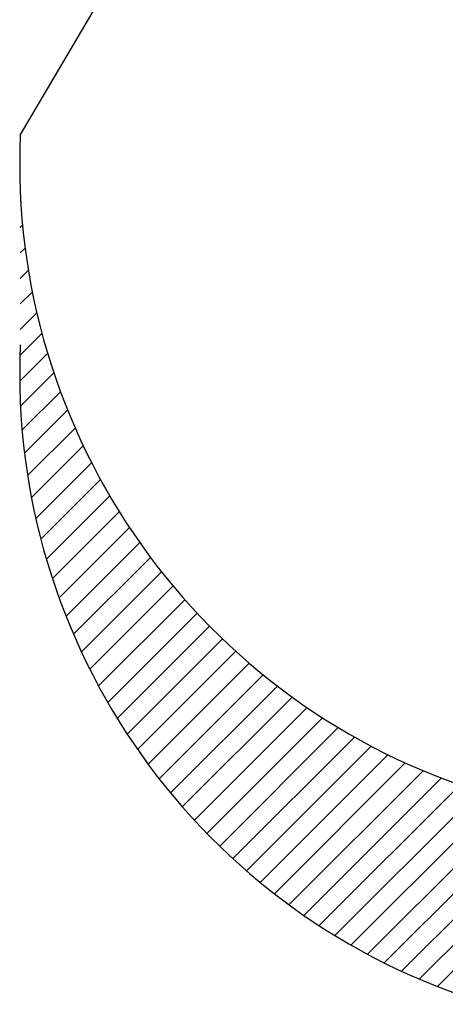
# Model space of a CAD drawing. Header units: inches. Extents: x 3 to 351, y 4 to 271.
# Tile 401 of 530: x 243.225 to 243.353, y 105.188 to 105.484. Entities that reach past the tile are written whole.
import ezdxf

# ---------------------------------------------------------------- set-up
doc = ezdxf.new("R2010")
doc.units = ezdxf.units.IN
doc.header["$LTSCALE"] = 0.5
doc.header["$MEASUREMENT"] = 0
doc.layers.add('PLOTVIEW1', color=7, linetype='Continuous')

msp = doc.modelspace()

# ---------------------------------------------------------------- linework, layer by layer
at = {"layer": 'PLOTVIEW1', "color": 56, "linetype": 'Continuous'}
msp.add_line((243.2253199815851, 105.449195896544, 0.01968503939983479), (243.3869513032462, 105.724912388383, 0.0196850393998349), dxfattribs=at)
at = {"layer": 'PLOTVIEW1', "color": 156, "linetype": 'Continuous'}
for p, q in [((243.2253199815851, 105.42916904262, 0.01968503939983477), (243.2254562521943, 105.4293053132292, 0.01968503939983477)), ((243.225319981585, 105.42916904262, 0.01968503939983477), (243.2254562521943, 105.4293053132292, 0.01968503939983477)), ((243.225319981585, 105.42916904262, 0.01968503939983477), (243.2254562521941, 105.4293053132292, 0.01968503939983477)), ((243.2253199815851, 105.42916904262, 0.01968503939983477), (243.2254562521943, 105.4293053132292, 0.01968503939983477)), ((243.2253199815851, 105.4214908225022, 0.01968503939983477), (243.2259945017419, 105.422165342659, 0.01968503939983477)), ((243.225319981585, 105.4214908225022, 0.01968503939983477), (243.2259945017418, 105.422165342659, 0.01968503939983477)), ((243.225319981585, 105.4214908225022, 0.01968503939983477), (243.2259945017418, 105.422165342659, 0.01968503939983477)), ((243.2253199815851, 105.4214908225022, 0.01968503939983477), (243.2259945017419, 105.422165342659, 0.01968503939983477)), ((243.2253199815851, 105.4138126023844, 0.01968503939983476), (243.2267639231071, 105.4152565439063, 0.01968503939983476)), ((243.225319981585, 105.4138126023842, 0.01968503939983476), (243.2267639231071, 105.4152565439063, 0.01968503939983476)), ((243.225319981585, 105.4138126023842, 0.01968503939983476), (243.2267639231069, 105.4152565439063, 0.01968503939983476)), ((243.2253199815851, 105.4138126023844, 0.01968503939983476), (243.2267639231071, 105.4152565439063, 0.01968503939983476)), ((243.2253199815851, 105.4061343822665, 0.01968503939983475), (243.2277457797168, 105.4085601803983, 0.01968503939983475)), ((243.225319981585, 105.4061343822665, 0.01968503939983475), (243.2277457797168, 105.4085601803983, 0.01968503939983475)), ((243.225319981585, 105.4061343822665, 0.01968503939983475), (243.2277457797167, 105.4085601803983, 0.01968503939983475)), ((243.2253199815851, 105.4061343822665, 0.01968503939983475), (243.2277457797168, 105.4085601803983, 0.01968503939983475)), ((243.2253199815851, 105.3984561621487, 0.01968503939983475), (243.2289244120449, 105.4020605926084, 0.01968503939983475)), ((243.225319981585, 105.3984561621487, 0.01968503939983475), (243.2289244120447, 105.4020605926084, 0.01968503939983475)), ((243.225319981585, 105.3984561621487, 0.01968503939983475), (243.2289244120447, 105.4020605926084, 0.01968503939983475)), ((243.2253199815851, 105.3984561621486, 0.01968503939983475), (243.2289244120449, 105.4020605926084, 0.01968503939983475)), ((243.2253199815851, 105.3907779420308, 0.01968503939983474), (243.2302865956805, 105.3957445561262, 0.01968503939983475)), ((243.2253199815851, 105.3907779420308, 0.01968503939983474), (243.2302865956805, 105.3957445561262, 0.01968503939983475)), ((243.225319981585, 105.3907779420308, 0.01968503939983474), (243.2302865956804, 105.3957445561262, 0.01968503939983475)), ((243.225319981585, 105.3907779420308, 0.01968503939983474), (243.2302865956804, 105.3957445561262, 0.01968503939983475)), ((243.2252082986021, 105.38298803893, 0.01968503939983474), (243.2318210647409, 105.3896008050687, 0.01968503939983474)), ((243.2252082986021, 105.38298803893, 0.01968503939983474), (243.2318210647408, 105.3896008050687, 0.01968503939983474)), ((243.2252082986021, 105.38298803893, 0.01968503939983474), (243.2318210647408, 105.3896008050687, 0.01968503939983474)), ((243.2252082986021, 105.38298803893, 0.01968503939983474), (243.2318210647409, 105.3896008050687, 0.01968503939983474)), ((243.2251466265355, 105.3752481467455, 0.01968503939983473), (243.2335181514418, 105.3836196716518, 0.01968503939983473)), ((243.2251466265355, 105.3752481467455, 0.01968503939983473), (243.2335181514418, 105.3836196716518, 0.01968503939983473)), ((243.2251466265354, 105.3752481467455, 0.01968503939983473), (243.2335181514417, 105.3836196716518, 0.01968503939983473)), ((243.2251466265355, 105.3752481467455, 0.01968503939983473), (243.2335181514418, 105.3836196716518, 0.01968503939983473)), ((243.2253735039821, 105.3677968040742, 0.01968503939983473), (243.2353695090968, 105.3777928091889, 0.01968503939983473)), ((243.2253735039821, 105.3677968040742, 0.01968503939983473), (243.2353695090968, 105.3777928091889, 0.01968503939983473)), ((243.2253735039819, 105.3677968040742, 0.01968503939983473), (243.2353695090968, 105.3777928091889, 0.01968503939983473)), ((243.2253735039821, 105.3677968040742, 0.01968503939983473), (243.2353695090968, 105.3777928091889, 0.01968503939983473)), ((243.2258597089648, 105.3606047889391, 0.01968503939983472), (243.2373678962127, 105.372112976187, 0.01968503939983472)), ((243.2258597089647, 105.3606047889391, 0.01968503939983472), (243.2373678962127, 105.372112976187, 0.01968503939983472)), ((243.2258597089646, 105.3606047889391, 0.01968503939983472), (243.2373678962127, 105.372112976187, 0.01968503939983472)), ((243.2258597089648, 105.3606047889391, 0.01968503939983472), (243.2373678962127, 105.3721129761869, 0.01968503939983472)), ((243.2265815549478, 105.3536484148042, 0.01968503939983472), (243.2395070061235, 105.3665738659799, 0.01968503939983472)), ((243.2265815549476, 105.3536484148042, 0.01968503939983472), (243.2395070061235, 105.3665738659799, 0.01968503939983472)), ((243.2265815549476, 105.3536484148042, 0.01968503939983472), (243.2395070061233, 105.3665738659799, 0.01968503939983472)), ((243.2265815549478, 105.3536484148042, 0.01968503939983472), (243.2395070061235, 105.3665738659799, 0.01968503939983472)), ((243.2275195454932, 105.3469081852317, 0.01968503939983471), (243.2417813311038, 105.3611699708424, 0.01968503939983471)), ((243.2275195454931, 105.3469081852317, 0.01968503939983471), (243.2417813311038, 105.3611699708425, 0.01968503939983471)), ((243.2275195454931, 105.3469081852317, 0.01968503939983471), (243.2417813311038, 105.3611699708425, 0.01968503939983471)), ((243.2275195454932, 105.3469081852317, 0.01968503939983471), (243.2417813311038, 105.3611699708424, 0.01968503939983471)), ((243.2286574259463, 105.340367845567, 0.0196850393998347), (243.2441860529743, 105.3558964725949, 0.01968503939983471)), ((243.2286574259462, 105.340367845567, 0.0196850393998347), (243.2441860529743, 105.3558964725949, 0.01968503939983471)), ((243.2286574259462, 105.340367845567, 0.0196850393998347), (243.2441860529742, 105.3558964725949, 0.01968503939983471)), ((243.2286574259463, 105.3403678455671, 0.0196850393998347), (243.2441860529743, 105.3558964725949, 0.01968503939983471)), ((243.2299814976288, 105.3340136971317, 0.0196850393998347), (243.2467169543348, 105.3507491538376, 0.0196850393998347)), ((243.2299814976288, 105.3340136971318, 0.0196850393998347), (243.2467169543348, 105.3507491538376, 0.0196850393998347)), ((243.2299814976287, 105.3340136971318, 0.0196850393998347), (243.2467169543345, 105.3507491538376, 0.0196850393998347)), ((243.2299814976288, 105.3340136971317, 0.0196850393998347), (243.2467169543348, 105.3507491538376, 0.0196850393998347)), ((243.2314801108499, 105.327834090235, 0.01968503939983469), (243.2493703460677, 105.3457243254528, 0.01968503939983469)), ((243.2314801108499, 105.327834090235, 0.01968503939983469), (243.2493703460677, 105.3457243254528, 0.01968503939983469)), ((243.2314801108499, 105.327834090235, 0.01968503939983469), (243.2493703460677, 105.3457243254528, 0.01968503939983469)), ((243.2314801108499, 105.327834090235, 0.01968503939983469), (243.2493703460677, 105.3457243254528, 0.01968503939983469)), ((243.2331432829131, 105.3218190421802, 0.01968503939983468), (243.2521430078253, 105.3408187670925, 0.01968503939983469)), ((243.233143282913, 105.3218190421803, 0.01968503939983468), (243.2521430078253, 105.3408187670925, 0.01968503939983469)), ((243.233143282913, 105.3218190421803, 0.01968503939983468), (243.2521430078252, 105.3408187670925, 0.01968503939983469)), ((243.2331432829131, 105.3218190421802, 0.01968503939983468), (243.2521430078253, 105.3408187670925, 0.01968503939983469)), ((243.2349624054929, 105.3159599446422, 0.01968503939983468), (243.2550321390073, 105.3360296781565, 0.01968503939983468)), ((243.2349624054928, 105.3159599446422, 0.01968503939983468), (243.2550321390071, 105.3360296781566, 0.01968503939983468)), ((243.2349624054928, 105.3159599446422, 0.01968503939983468), (243.2550321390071, 105.3360296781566, 0.01968503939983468)), ((243.2349624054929, 105.3159599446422, 0.01968503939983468), (243.2550321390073, 105.3360296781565, 0.01968503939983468)), ((243.2369300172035, 105.310249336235, 0.01968503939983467), (243.2580353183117, 105.3313546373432, 0.01968503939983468)), ((243.2369300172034, 105.310249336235, 0.01968503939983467), (243.2580353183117, 105.3313546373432, 0.01968503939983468)), ((243.2369300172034, 105.310249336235, 0.01968503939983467), (243.2580353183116, 105.3313546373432, 0.01968503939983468)), ((243.2369300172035, 105.310249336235, 0.01968503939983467), (243.2580353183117, 105.3313546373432, 0.01968503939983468)), ((243.2390396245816, 105.3046807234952, 0.01968503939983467), (243.2611504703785, 105.3267915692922, 0.01968503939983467)), ((243.2390396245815, 105.3046807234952, 0.01968503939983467), (243.2611504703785, 105.3267915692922, 0.01968503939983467)), ((243.2390396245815, 105.3046807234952, 0.01968503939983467), (243.2611504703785, 105.3267915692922, 0.01968503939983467)), ((243.2390396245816, 105.3046807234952, 0.01968503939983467), (243.2611504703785, 105.3267915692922, 0.01968503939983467)), ((243.2412855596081, 105.2992484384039, 0.01968503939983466), (243.2643758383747, 105.3223387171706, 0.01968503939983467)), ((243.241285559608, 105.2992484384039, 0.01968503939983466), (243.2643758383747, 105.3223387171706, 0.01968503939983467)), ((243.2412855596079, 105.2992484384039, 0.01968503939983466), (243.2643758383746, 105.3223387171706, 0.01968503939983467)), ((243.2412855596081, 105.2992484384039, 0.01968503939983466), (243.2643758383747, 105.3223387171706, 0.01968503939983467)), ((243.2436628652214, 105.2939475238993, 0.01968503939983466), (243.2677099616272, 105.3179946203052, 0.01968503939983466)), ((243.2436628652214, 105.2939475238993, 0.01968503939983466), (243.2677099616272, 105.3179946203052, 0.01968503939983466)), ((243.2436628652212, 105.2939475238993, 0.01968503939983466), (243.2677099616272, 105.3179946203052, 0.01968503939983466)), ((243.2436628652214, 105.2939475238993, 0.01968503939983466), (243.2677099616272, 105.3179946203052, 0.01968503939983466)), ((243.2461672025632, 105.2887736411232, 0.01968503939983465), (243.2711516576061, 105.3137580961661, 0.01968503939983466)), ((243.2461672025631, 105.2887736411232, 0.01968503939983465), (243.271151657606, 105.3137580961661, 0.01968503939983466)), ((243.246167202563, 105.2887736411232, 0.01968503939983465), (243.2711516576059, 105.3137580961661, 0.01968503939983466)), ((243.2461672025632, 105.2887736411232, 0.01968503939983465), (243.2711516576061, 105.3137580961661, 0.01968503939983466)), ((243.2487947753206, 105.2837229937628, 0.01968503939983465), (243.2747000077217, 105.3096282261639, 0.01968503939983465)), ((243.2487947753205, 105.2837229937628, 0.01968503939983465), (243.2747000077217, 105.3096282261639, 0.01968503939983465)), ((243.2487947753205, 105.2837229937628, 0.01968503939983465), (243.2747000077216, 105.3096282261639, 0.01968503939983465)), ((243.2487947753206, 105.2837229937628, 0.01968503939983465), (243.2747000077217, 105.3096282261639, 0.01968503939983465)), ((243.2515422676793, 105.2787922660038, 0.01968503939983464), (243.2783543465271, 105.3056043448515, 0.01968503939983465)), ((243.2515422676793, 105.2787922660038, 0.01968503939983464), (243.278354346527, 105.3056043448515, 0.01968503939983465)), ((243.2515422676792, 105.2787922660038, 0.01968503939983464), (243.278354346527, 105.3056043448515, 0.01968503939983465)), ((243.2515422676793, 105.2787922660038, 0.01968503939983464), (243.2783543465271, 105.3056043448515, 0.01968503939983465)), ((243.2544067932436, 105.2739785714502, 0.01968503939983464), (243.2821142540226, 105.3016860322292, 0.01968503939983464)), ((243.2544067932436, 105.2739785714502, 0.01968503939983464), (243.2821142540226, 105.3016860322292, 0.01968503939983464)), ((243.2544067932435, 105.2739785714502, 0.01968503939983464), (243.2821142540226, 105.3016860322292, 0.01968503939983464)), ((243.2544067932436, 105.2739785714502, 0.01968503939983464), (243.2821142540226, 105.3016860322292, 0.01968503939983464)), ((243.2573858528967, 105.2692794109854, 0.01968503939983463), (243.2859795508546, 105.2978731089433, 0.01968503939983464)), ((243.2573858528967, 105.2692794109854, 0.01968503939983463), (243.2859795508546, 105.2978731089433, 0.01968503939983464)), ((243.2573858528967, 105.2692794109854, 0.01968503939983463), (243.2859795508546, 105.2978731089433, 0.01968503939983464)), ((243.2573858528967, 105.2692794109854, 0.01968503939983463), (243.2859795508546, 105.2978731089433, 0.01968503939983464)), ((243.2604773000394, 105.2646926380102, 0.01968503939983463), (243.2899502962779, 105.2941656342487, 0.01968503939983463)), ((243.2604773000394, 105.2646926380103, 0.01968503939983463), (243.2899502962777, 105.2941656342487, 0.01968503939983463)), ((243.2604773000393, 105.2646926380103, 0.01968503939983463), (243.2899502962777, 105.2941656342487, 0.01968503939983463)), ((243.2604773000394, 105.2646926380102, 0.01968503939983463), (243.2899502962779, 105.2941656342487, 0.01968503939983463)), ((243.2636793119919, 105.2602164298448, 0.01968503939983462), (243.2940267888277, 105.2905639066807, 0.01968503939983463)), ((243.2636793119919, 105.2602164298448, 0.01968503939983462), (243.2940267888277, 105.2905639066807, 0.01968503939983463)), ((243.2636793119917, 105.2602164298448, 0.01968503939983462), (243.2940267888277, 105.2905639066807, 0.01968503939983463)), ((243.2636793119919, 105.2602164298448, 0.01968503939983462), (243.2940267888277, 105.2905639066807, 0.01968503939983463)), ((243.2669903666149, 105.2558492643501, 0.01968503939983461), (243.2982095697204, 105.2870684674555, 0.01968503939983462)), ((243.2669903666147, 105.2558492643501, 0.01968503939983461), (243.2982095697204, 105.2870684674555, 0.01968503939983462)), ((243.2669903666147, 105.2558492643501, 0.01968503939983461), (243.2982095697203, 105.2870684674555, 0.01968503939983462)), ((243.2669903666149, 105.2558492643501, 0.01968503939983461), (243.2982095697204, 105.2870684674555, 0.01968503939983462)), ((243.2704092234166, 105.2515899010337, 0.01968503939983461), (243.3024994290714, 105.2836801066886, 0.01968503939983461)), ((243.2704092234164, 105.2515899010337, 0.01968503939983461), (243.3024994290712, 105.2836801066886, 0.01968503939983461)), ((243.2704092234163, 105.2515899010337, 0.01968503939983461), (243.3024994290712, 105.2836801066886, 0.01968503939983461)), ((243.2704092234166, 105.2515899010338, 0.01968503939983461), (243.3024994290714, 105.2836801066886, 0.01968503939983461)), ((243.2739349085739, 105.2474373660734, 0.0196850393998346), (243.3068974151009, 105.2803998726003, 0.01968503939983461)), ((243.2739349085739, 105.2474373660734, 0.0196850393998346), (243.3068974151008, 105.2803998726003, 0.01968503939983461)), ((243.2739349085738, 105.2474373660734, 0.0196850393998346), (243.3068974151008, 105.2803998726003, 0.01968503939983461)), ((243.2739349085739, 105.2474373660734, 0.0196850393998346), (243.3068974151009, 105.2803998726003, 0.01968503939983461)), ((243.2775667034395, 105.2433909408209, 0.0196850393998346), (243.3114048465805, 105.2772290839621, 0.0196850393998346)), ((243.2775667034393, 105.243390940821, 0.0196850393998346), (243.3114048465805, 105.2772290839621, 0.0196850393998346)), ((243.2775667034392, 105.243390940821, 0.0196850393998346), (243.3114048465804, 105.2772290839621, 0.0196850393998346)), ((243.2775667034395, 105.2433909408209, 0.0196850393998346), (243.3114048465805, 105.2772290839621, 0.0196850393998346)), ((243.2813041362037, 105.2394501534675, 0.01968503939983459), (243.3160233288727, 105.2741693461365, 0.0196850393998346)), ((243.2813041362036, 105.2394501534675, 0.01968503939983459), (243.3160233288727, 105.2741693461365, 0.0196850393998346)), ((243.2813041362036, 105.2394501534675, 0.01968503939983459), (243.3160233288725, 105.2741693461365, 0.0196850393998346)), ((243.2813041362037, 105.2394501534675, 0.01968503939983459), (243.3160233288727, 105.2741693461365, 0.0196850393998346)), ((243.2851469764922, 105.2356147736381, 0.01968503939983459), (243.3207547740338, 105.2712225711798, 0.0196850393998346)), ((243.2851469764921, 105.2356147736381, 0.01968503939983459), (243.3207547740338, 105.2712225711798, 0.0196850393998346)), ((243.2851469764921, 105.2356147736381, 0.01968503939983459), (243.3207547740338, 105.2712225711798, 0.0196850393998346)), ((243.2851469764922, 105.2356147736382, 0.01968503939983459), (243.3207547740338, 105.2712225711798, 0.0196850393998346)), ((243.2890952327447, 105.2318848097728, 0.01968503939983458), (243.3256014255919, 105.2683910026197, 0.01968503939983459)), ((243.2890952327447, 105.2318848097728, 0.01968503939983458), (243.3256014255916, 105.2683910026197, 0.01968503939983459)), ((243.2890952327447, 105.2318848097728, 0.01968503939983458), (243.3256014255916, 105.2683910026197, 0.01968503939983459)), ((243.2890952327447, 105.2318848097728, 0.01968503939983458), (243.3256014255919, 105.2683910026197, 0.01968503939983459)), ((243.2931491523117, 105.2282605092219, 0.01968503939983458), (243.3305658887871, 105.2656772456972, 0.01968503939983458)), ((243.2931491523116, 105.2282605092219, 0.01968503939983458), (243.330565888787, 105.2656772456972, 0.01968503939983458)), ((243.2931491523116, 105.2282605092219, 0.01968503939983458), (243.330565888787, 105.2656772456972, 0.01968503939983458)), ((243.2931491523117, 105.2282605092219, 0.01968503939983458), (243.3305658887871, 105.2656772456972, 0.01968503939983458)), ((243.2973092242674, 105.2247423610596, 0.01968503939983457), (243.3356511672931, 105.2630843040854, 0.01968503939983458)), ((243.2973092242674, 105.2247423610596, 0.01968503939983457), (243.3356511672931, 105.2630843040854, 0.01968503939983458)), ((243.2973092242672, 105.2247423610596, 0.01968503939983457), (243.335651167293, 105.2630843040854, 0.01968503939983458)), ((243.2973092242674, 105.2247423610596, 0.01968503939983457), (243.3356511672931, 105.2630843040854, 0.01968503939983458)), ((243.3015761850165, 105.2213311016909, 0.01968503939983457), (243.3408607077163, 105.2606156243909, 0.01968503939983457)), ((243.3015761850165, 105.2213311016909, 0.01968503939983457), (243.3408607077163, 105.2606156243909, 0.01968503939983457)), ((243.3015761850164, 105.2213311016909, 0.01968503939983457), (243.3408607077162, 105.2606156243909, 0.01968503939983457)), ((243.3015761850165, 105.2213311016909, 0.01968503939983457), (243.3408607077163, 105.2606156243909, 0.01968503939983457)), ((243.3059510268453, 105.2180277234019, 0.01968503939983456), (243.3461984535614, 105.258275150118, 0.01968503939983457)), ((243.3059510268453, 105.2180277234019, 0.01968503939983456), (243.3461984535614, 105.258275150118, 0.01968503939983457)), ((243.3059510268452, 105.2180277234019, 0.01968503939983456), (243.3461984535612, 105.258275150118, 0.01968503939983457)), ((243.3059510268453, 105.218027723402, 0.01968503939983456), (243.3461984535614, 105.258275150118, 0.01968503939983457)), ((243.3104350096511, 105.2148334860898, 0.01968503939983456), (243.3516689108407, 105.2560673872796, 0.01968503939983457)), ((243.3104350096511, 105.2148334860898, 0.01968503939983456), (243.3516689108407, 105.2560673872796, 0.01968503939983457)), ((243.3104350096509, 105.2148334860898, 0.01968503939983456), (243.3516689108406, 105.2560673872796, 0.01968503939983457)), ((243.3104350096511, 105.2148334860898, 0.01968503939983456), (243.3516689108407, 105.2560673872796, 0.01968503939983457)), ((243.3150296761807, 105.2117499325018, 0.01968503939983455), (243.3572772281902, 105.2539974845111, 0.01968503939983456)), ((243.3150296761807, 105.2117499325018, 0.01968503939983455), (243.3572772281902, 105.2539974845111, 0.01968503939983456)), ((243.3150296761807, 105.2117499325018, 0.01968503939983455), (243.3572772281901, 105.2539974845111, 0.01968503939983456)), ((243.3150296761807, 105.2117499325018, 0.01968503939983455), (243.3572772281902, 105.2539974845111, 0.01968503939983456)), ((243.3197368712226, 105.2087789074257, 0.01968503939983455), (243.3630292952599, 105.2520713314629, 0.01968503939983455)), ((243.3197368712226, 105.2087789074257, 0.01968503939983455), (243.3630292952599, 105.2520713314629, 0.01968503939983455)), ((243.3197368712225, 105.2087789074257, 0.01968503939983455), (243.3630292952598, 105.2520713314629, 0.01968503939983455)), ((243.3197368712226, 105.2087789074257, 0.01968503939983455), (243.3630292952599, 105.2520713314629, 0.01968503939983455)), ((243.3245587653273, 105.2059225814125, 0.01968503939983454), (243.3698278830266, 105.2511916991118, 0.01968503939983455)), ((243.3245587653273, 105.2059225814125, 0.01968503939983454), (243.3698278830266, 105.2511916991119, 0.01968503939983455)), ((243.3245587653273, 105.2059225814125, 0.01968503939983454), (243.3698278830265, 105.2511916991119, 0.01968503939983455)), ((243.3245587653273, 105.2059225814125, 0.01968503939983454), (243.3698278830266, 105.2511916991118, 0.01968503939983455)), ((243.3294978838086, 105.2031834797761, 0.01968503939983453), (243.3775061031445, 105.2511916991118, 0.01968503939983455)), ((243.3294978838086, 105.2031834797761, 0.01968503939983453), (243.3775061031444, 105.2511916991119, 0.01968503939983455)), ((243.3294978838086, 105.2031834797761, 0.01968503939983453), (243.3775061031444, 105.2511916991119, 0.01968503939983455)), ((243.3294978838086, 105.2031834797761, 0.01968503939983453), (243.3775061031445, 105.2511916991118, 0.01968503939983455)), ((243.3345571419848, 105.2005645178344, 0.01968503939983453), (243.3851843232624, 105.2511916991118, 0.01968503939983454)), ((243.3345571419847, 105.2005645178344, 0.01968503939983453), (243.3851843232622, 105.2511916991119, 0.01968503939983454)), ((243.3345571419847, 105.2005645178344, 0.01968503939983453), (243.3851843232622, 105.2511916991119, 0.01968503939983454)), ((243.3345571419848, 105.2005645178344, 0.01968503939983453), (243.3851843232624, 105.2511916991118, 0.01968503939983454)), ((243.3397398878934, 105.1980690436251, 0.01968503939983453), (243.3928625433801, 105.2511916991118, 0.01968503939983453)), ((243.3397398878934, 105.1980690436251, 0.01968503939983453), (243.3928625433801, 105.2511916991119, 0.01968503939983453)), ((243.3397398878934, 105.1980690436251, 0.01968503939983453), (243.3928625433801, 105.2511916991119, 0.01968503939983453)), ((243.3397398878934, 105.1980690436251, 0.01968503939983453), (243.3928625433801, 105.2511916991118, 0.01968503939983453)), ((243.3450499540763, 105.1957008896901, 0.01968503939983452), (243.400540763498, 105.2511916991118, 0.01968503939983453)), ((243.3450499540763, 105.1957008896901, 0.01968503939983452), (243.400540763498, 105.2511916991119, 0.01968503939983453)), ((243.3450499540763, 105.1957008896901, 0.01968503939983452), (243.4005407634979, 105.2511916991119, 0.01968503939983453)), ((243.3450499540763, 105.1957008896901, 0.01968503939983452), (243.400540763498, 105.2511916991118, 0.01968503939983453)), ((243.3504917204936, 105.1934644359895, 0.01968503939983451), (243.4082189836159, 105.2511916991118, 0.01968503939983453)), ((243.3504917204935, 105.1934644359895, 0.01968503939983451), (243.4082189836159, 105.2511916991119, 0.01968503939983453)), ((243.3504917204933, 105.1934644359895, 0.01968503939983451), (243.4082189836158, 105.2511916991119, 0.01968503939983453)), ((243.3504917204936, 105.1934644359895, 0.01968503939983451), (243.4082189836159, 105.2511916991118, 0.01968503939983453))]:
    msp.add_line(p, q, dxfattribs=at)
at = {"layer": 'PLOTVIEW1', "color": 56, "linetype": 'Continuous'}
for centre in [(243.4229633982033, 105.440604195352, 0.01968503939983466), (243.4229633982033, 105.377542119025, 0.01968503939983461)]:
    msp.add_arc(centre, 0.1978300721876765, 177.5108784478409, 253.2259832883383, dxfattribs=at)

doc.saveas('drawing.dxf')
